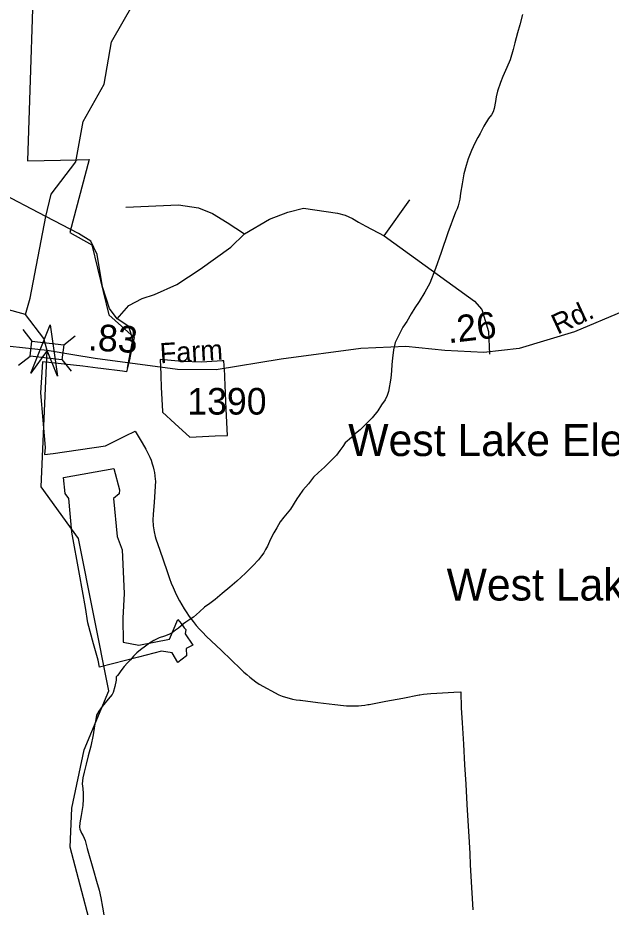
# Model space of a CAD drawing. Extents: x 2001466 to 2224147, y 644118 to 847247.
# Drawn here: x 2068288 to 2071075, y 693465 to 697641 of the extents above; entities that cross this region are included whole.
import ezdxf

# ---------------------------------------------------------------- set-up
doc = ezdxf.new("R2010")
doc.units = 0
for name, color, linetype in [('Exist Boundary Political City Limit New', 7, 'Continuous'), ('Exist Boundary Political City Limit New Hole', 7, 'Continuous'), ('Exist Cultural Educational Facility High Label', 7, 'Continuous'), ('Exist Hydrographic Creek Single Shore', 7, 'Continuous'), ('Exist Hydrographic Misc Water Feature', 7, 'Continuous'), ('Exist Road Non-System Type 51', 7, 'Continuous'), ('Exist Road Secondary Mileage Hundredths English Label', 7, 'Continuous'), ('Exist Road Secondary Structure Standard Bridge Attributed CELL', 7, 'Continuous'), ('Exist Road Secondary Structure Standard Bridge CELL', 7, 'Continuous'), ('Exist Road Secondary Type 51 Attributed', 7, 'Continuous'), ('Exist Road Secondary Type 51 Label', 7, 'Continuous'), ('Exist Road Secondary Type 51 Number Label', 7, 'Continuous'), ('Map Preparation Boundary City Limit Buffer Line', 7, 'Continuous')]:
    doc.layers.add(name, color=color, linetype=linetype)

msp = doc.modelspace()

# ---------------------------------------------------------------- linework, layer by layer
at = {"layer": 'Exist Boundary Political City Limit New'}
for points in [[(2068369, 698063.2), (2068332.9, 696968.6), (2068566, 696974.2), (2068623.1, 696975.6), (2068532.8, 696632.8), (2068635, 696574.2), (2068715.8, 696245.6), (2068834, 696139.3), (2068816.1, 696052.1), (2068812.5, 696034.5), (2068798.2, 695978.9), (2068779.5, 695981), (2068678, 695993.9), (2068664.1, 695995.8), (2068594, 696005.2), (2068404.2, 696025.4), (2068394, 695880.5), (2068417.1, 695623.8), (2068413.1, 695590.4), (2068453.2, 695594.6), (2068699.8, 695630.7), (2068794, 695677.6), (2068839.1, 695699.7), (2068871.6, 695644.6), (2068889.1, 695615), (2068896, 695602.8), (2068902.4, 695590.4), (2068908.1, 695577.6), (2068913.4, 695564.6), (2068919.5, 695546.4), (2068923.8, 695532), (2068926.8, 695518.9), (2068929.5, 695505.6)], [(2068782.6, 694708.8), (2068855.8, 694695.8), (2069000, 694723.9), (2069040.1, 694816.4), (2069047.2, 694806.2), (2069054.4, 694796.6), (2069069.9, 694776.4), (2069076.5, 694768.3), (2069074.2, 694749.1), (2069110.2, 694695.1), (2069078.5, 694679.2), (2069079.4, 694644.6), (2069039, 694614.6), (2069012.5, 694659.1), (2068962.2, 694667.4), (2068854.5, 694639), (2068671.6, 694591.2), (2068665.5, 694624.2), (2068643.6, 694701.4), (2068616.6, 694799.6), (2068605.4, 694872.1), (2068578.1, 695029.3), (2068541.9, 695225.4), (2068526.9, 695383.6), (2068510.8, 695407.2), (2068502.9, 695482.9), (2068738.5, 695524.9), (2068764.9, 695424.2), (2068763.5, 695406.1), (2068736.6, 695383.6), (2068754.2, 695205.8), (2068778.2, 695142.1), (2068787.5, 694937.6), (2068781.6, 694822.2), (2068782.6, 694708.8)], [(2068929.5, 695505.6), (2068931.8, 695490.1), (2068933.4, 695475.4), (2068935, 695466), (2068928.4, 695366.7), (2068923.1, 695308.3), (2068922, 695283.9), (2068923.5, 695255.3), (2068928, 695227.1), (2068933.4, 695205.5), (2068936.8, 695194.9), (2068955.2, 695140.9), (2068987.6, 695046.2), (2069000.6, 695008.1), (2069008.6, 694986.6), (2069017.2, 694965.4), (2069026.4, 694944.4), (2069036, 694923.6), (2069046.6, 694903.9), (2069057.8, 694884.4), (2069069.2, 694865.2), (2069081.2, 694846.3), (2069089.2, 694834.8), (2069096.9, 694824.3), (2069110.9, 694806.1), (2069125.6, 694788.3), (2069140.8, 694771.1), (2069156.6, 694754.3), (2069173, 694738.1), (2069243.8, 694670.4), (2069334.8, 694583.2), (2069349.4, 694569.2), (2069362.9, 694556.8), (2069376.9, 694544.9), (2069391.4, 694533.4), (2069406.2, 694522.6), (2069421.5, 694512.4), (2069513.8, 694462.3), (2069529.5, 694456.2), (2069545.6, 694450.9), (2069561.9, 694446.2), (2069578.4, 694442.4), (2069595, 694439.2), (2069611.8, 694436.9), (2069616.1, 694436.4), (2069696.8, 694426.8), (2069777.4, 694417.1), (2069818.1, 694412.2), (2069831.4, 694410.9), (2069844.8, 694410.1), (2069858, 694409.7), (2069872.9, 694409.8), (2069887.8, 694410.5), (2069902.6, 694411.8), (2069917.4, 694413.7), (2069932, 694416.1), (2069937.8, 694417.2), (2070017, 694432.2), (2070096.2, 694447.1), (2070172.4, 694461.4), (2070175.5, 694462.1), (2070192.5, 694464.8), (2070209.6, 694466.8), (2070226.8, 694468.1), (2070255.2, 694469.8), (2070335.1, 694474.4), (2070368.4, 694476.2), (2070370.6, 694401.5), (2070374.6, 694331.2), (2070380.4, 694231.2), (2070386, 694133.6), (2070391.2, 694042.6), (2070396.8, 693946.5), (2070406.9, 693770.1), (2070410, 693717.1), (2070413, 693664.1), (2070416.1, 693611.2), (2070419.1, 693558.2), (2070422.1, 693505.2), (2070425.2, 693452.3)]]:
    msp.add_lwpolyline(points, dxfattribs=at)
at = {"layer": 'Exist Boundary Political City Limit New Hole'}
msp.add_lwpolyline([(2068957, 696036.3), (2068959.1, 695966.4), (2068959.5, 695960.8), (2068961.9, 695905.3), (2068967, 695793.3), (2068967.1, 695789.6), (2069026, 695735.8), (2069095.4, 695672.4), (2069214.2, 695677.7), (2069272.2, 695680.3), (2069266.8, 695803.8), (2069260, 695953.9), (2069259.9, 695963.8), (2069254.8, 696030.4), (2069247.6, 696029.6), (2069151.8, 696024.6), (2069059.8, 696027), (2068957, 696036.3)], dxfattribs=at)
at = {"layer": 'Exist Hydrographic Creek Single Shore'}
for points in [[(2068324, 696247.4), (2068146.1, 696296.7), (2068054, 696344.5), (2067987.2, 696421.3), (2067720, 696594.1), (2067670.2, 696736.2), (2067545.1, 696837.2), (2067353.1, 696942.8), (2067270.1, 697052.7), (2067085.1, 697417.4), (2067052.1, 697526.3), (2066943, 697649.9), (2066592.2, 698293.6), (2066534.2, 698432.6), (2066543.9, 698555.3)], [(2068904, 691907.9), (2068811.9, 692014.7), (2068777.9, 692156.5), (2068802.9, 692454.6), (2068835.9, 692565.5), (2068768, 692957.3), (2068701, 693188.3), (2068675.9, 693205.2), (2068534, 693746.1), (2068542, 693929.7), (2068599, 694204.1), (2068715.9, 694480.6), (2068573, 695195.5), (2068397.1, 695438.6), (2068425.2, 696078), (2068410.5, 696135.2), (2068324, 696247.4)]]:
    msp.add_lwpolyline(points, dxfattribs=at)
at = {"layer": 'Exist Hydrographic Misc Water Feature'}
for points in [[(2068420.2, 696708.2), (2068445.1, 696812.2), (2068561.1, 696964.1), (2068594.1, 697153.7), (2068694.2, 697328.9), (2068727.2, 697528.3), (2068976.1, 697962.8), (2069275.1, 698265.2), (2069616.1, 698714.3), (2069641.1, 698789.2), (2069648.1, 699140), (2069815.2, 699356.5), (2069856.2, 699490.2), (2069881.2, 699699.7), (2069847.2, 699815.2), (2069846.2, 700346.7), (2069887.2, 700647.7), (2070094.3, 701391.5), (2070305.2, 701890.9)], [(2070657.8, 697655.8), (2070645.9, 697607.7), (2070634.2, 697569.8), (2070621.7, 697523.8), (2070613.9, 697491.7), (2070599.9, 697443.9), (2070584.2, 697407.8), (2070566.1, 697365.9), (2070554.6, 697337.6), (2070540.5, 697295.6), (2070534.3, 697269.7), (2070530.6, 697247.6), (2070524.5, 697215.6), (2070520.6, 697199.6), (2070512.8, 697185.8), (2070498.6, 697167.7), (2070476.5, 697131.7), (2070458.9, 697097.4), (2070448.6, 697079.5), (2070434.7, 697051.6), (2070418.9, 697017.5), (2070403.1, 696979.3), (2070393, 696947.6), (2070383, 696907.7), (2070375.4, 696861.5), (2070367.6, 696817.6), (2070363.3, 696789.4), (2070355.5, 696757.3), (2070351.4, 696743.4), (2070343.6, 696727.5), (2070307.7, 696631.5), (2070275.8, 696539.5), (2070249.9, 696463.5), (2070222.4, 696395.4), (2070200.1, 696353.4), (2070172.4, 696309.4), (2070152.5, 696279.1), (2070134.7, 696251.4), (2070114.6, 696215.1), (2070096.7, 696189), (2070076.7, 696151.1), (2070060.5, 696117), (2070052.9, 696081.2), (2070046.9, 696043.2), (2070044.9, 696013.1), (2070042.8, 695983), (2070039.3, 695949), (2070028.9, 695886.9), (2070023.1, 695867.2), (2070012.9, 695847.2), (2069995.2, 695823.1), (2069979.3, 695795.1), (2069951.4, 695762.8), (2069921.6, 695732.9), (2069895.6, 695706.8), (2069873.4, 695688.6), (2069855.6, 695670.7), (2069825.7, 695644.7), (2069813.8, 695628.7), (2069799.8, 695608.5), (2069783.8, 695586.6), (2069755.7, 695558.8)], [(2068324, 696247.4), (2068346, 696325.1), (2068420.2, 696708.2)], [(2069755.7, 695558.8), (2069727.7, 695530.6), (2069699.8, 695506.5), (2069675.8, 695484.5), (2069653.8, 695452.6), (2069625.9, 695422.4), (2069610, 695398.4), (2069598.1, 695382.4), (2069568.3, 695334.1), (2069536.5, 695296.3), (2069520.3, 695274), (2069504.4, 695246.1), (2069490.6, 695222.2), (2069474.4, 695192.2), (2069460.7, 695160.2), (2069450.8, 695144.3), (2069442.6, 695128.1), (2069432.6, 695114.2), (2069418.8, 695096), (2069391, 695068.2), (2069356.7, 695034), (2069316.7, 694995.8), (2069283.1, 694967.7), (2069247.2, 694937.9), (2069215.2, 694909.8), (2069189.4, 694891.5), (2069165, 694873.6), (2069141, 694851.7), (2069127.1, 694839.6), (2069113.1, 694827.5), (2069095.5, 694815.7), (2069077.2, 694803.4), (2069065.3, 694795.5), (2069055.7, 694785.6), (2069043.2, 694775.3), (2069029.2, 694765.2), (2069013.3, 694753.5), (2068997.5, 694745.3), (2068977.4, 694737.4), (2068951.5, 694729.2), (2068927.3, 694717.4), (2068905.8, 694705.3), (2068887.8, 694691), (2068863.6, 694673.1), (2068847.6, 694658.9), (2068831.8, 694643.1), (2068817.8, 694626.9), (2068803.7, 694612.9), (2068787.5, 694595), (2068771.9, 694575.1), (2068761.9, 694560.8), (2068755.9, 694552.8), (2068749.8, 694546.8)], [(2068749.8, 694546.8), (2068750.2, 694530.9), (2068743.8, 694501.1), (2068736.2, 694473), (2068730.3, 694463), (2068712.2, 694441), (2068684.3, 694406.6), (2068668.4, 694384.7), (2068658.1, 694366.8), (2068654.4, 694346.7), (2068648.1, 694316.8), (2068642.3, 694274.7), (2068630.4, 694220.9), (2068618.5, 694174.9), (2068608.7, 694136.6), (2068599, 694098.7), (2068592.5, 694073), (2068590.8, 694044.8), (2068592.7, 694022.6), (2068595.1, 693998.7), (2068594.9, 693972.8), (2068592.9, 693942.7), (2068584.9, 693894.8), (2068579.4, 693860.8), (2068577.3, 693840.8), (2068579, 693830.8), (2068583.3, 693820.8), (2068586.9, 693812.6), (2068595.1, 693800.8), (2068603.6, 693778.9), (2068613.2, 693740.8), (2068643.5, 693636.9), (2068657.7, 693586.9), (2068669.8, 693544.9), (2068678, 693509.2), (2068686, 693465), (2068694, 693419.1)]]:
    msp.add_lwpolyline(points, dxfattribs=at)
at = {"layer": 'Exist Road Non-System Type 51'}
for p, q in [((2068420.2, 696708.2), (2068079.2, 696886.3)), ((2070008.8, 696616.8), (2070128.2, 696786.4))]:
    msp.add_line(p, q, dxfattribs=at)
for points in [[(2068795.2, 696751.8), (2069042.3, 696762.7), (2069136.8, 696748.1), (2069202.2, 696722.7), (2069271.2, 696679), (2069353, 696626.3)], [(2069353, 696626.3), (2069469.3, 696695.4), (2069556.5, 696728.1), (2069629.2, 696746.3), (2069788.9, 696723.3), (2069824.8, 696714.6), (2069860.4, 696697.9), (2069888.1, 696681.3), (2069921.7, 696662.6), (2070008.8, 696616.8)], [(2068755.2, 696228.2), (2068718.9, 696275.5), (2068686.1, 696377.3), (2068660.7, 696530), (2068631.6, 696591.8), (2068573.5, 696628.1), (2068420.2, 696708.2)], [(2068755.2, 696228.2), (2068809.7, 696290), (2068871.5, 696322.8), (2068929.6, 696340.9), (2069035, 696388.2), (2069144, 696460.9), (2069288, 696564.5), (2069353, 696626.3)], [(2070008.8, 696616.8), (2070127, 696530.4), (2070432.5, 696310.2), (2070467.7, 696271.5), (2070497.7, 696168.2), (2070503.2, 696061)], [(2068802.4, 695995.5), (2068827.9, 696130.1), (2068809.7, 696191.9), (2068755.2, 696228.2)]]:
    msp.add_lwpolyline(points, dxfattribs=at)
at = {"layer": 'Exist Road Secondary Structure Standard Bridge Attributed CELL'}
msp.add_lwpolyline([(2068348.7, 695972.9), (2068440, 696199), (2068474, 695957.5), (2068425.2, 696078)], close=True, dxfattribs=at)
at = {"layer": 'Exist Road Secondary Structure Standard Bridge CELL'}
for p, q in [((2068310.9, 696177), (2068353.6, 696122.8)), ((2068503.6, 696104.7), (2068557.8, 696147.4)), ((2068291, 696010), (2068345.2, 696052.7)), ((2068495.4, 696036.2), (2068538.1, 695982))]:
    msp.add_line(p, q, dxfattribs=at)
msp.add_lwpolyline([(2068353.6, 696122.8), (2068503.6, 696105), (2068495.3, 696034.9), (2068345.2, 696052.7)], close=True, dxfattribs=at)
at = {"layer": 'Exist Road Secondary Type 51 Attributed'}
for points in [[(2068425.2, 696078), (2068252.2, 696097.1), (2068168.6, 696089), (2068019.7, 696026.3), (2067899.8, 695898.4), (2067797.2, 695836.8), (2067730.1, 695833.6), (2067632.3, 695868.4), (2067363.2, 695991.5), (2066981.4, 696187.4), (2066829.9, 696263.1), (2066659.5, 696326.3), (2066441.7, 696383.2), (2066223.9, 696408.4), (2065966.7, 696447.9)], [(2071451.7, 696282.8), (2071283, 696299.5), (2071133, 696263.1), (2070901.9, 696166.8), (2070643.1, 696087.9), (2070475.8, 696068.9), (2070292.8, 696078.4), (2070109.7, 696097.3), (2069898.3, 696087.9), (2069524.3, 696037.3), (2069219.7, 695988.4), (2069038.3, 695990), (2068650.9, 696040.5), (2068546.8, 696058.9), (2068425.2, 696078)]]:
    msp.add_lwpolyline(points, dxfattribs=at)
at = {"layer": 'Map Preparation Boundary City Limit Buffer Line'}
for points in [[(2068369, 698063.2), (2068332.9, 696968.6), (2068566, 696974.2), (2068623.1, 696975.6), (2068532.8, 696632.8), (2068635, 696574.2), (2068715.8, 696245.6), (2068834, 696139.3), (2068816.1, 696052.1), (2068812.5, 696034.5), (2068798.2, 695978.9), (2068779.5, 695981), (2068678, 695993.9), (2068664.1, 695995.8), (2068594, 696005.2), (2068404.2, 696025.4), (2068394, 695880.5), (2068417.1, 695623.8), (2068413.1, 695590.4), (2068453.2, 695594.6), (2068699.8, 695630.7), (2068794, 695677.6), (2068839.1, 695699.7), (2068871.6, 695644.6), (2068889.1, 695615), (2068896, 695602.8), (2068902.4, 695590.4), (2068908.1, 695577.6), (2068913.4, 695564.6), (2068919.5, 695546.4), (2068923.8, 695532), (2068926.8, 695518.9), (2068929.5, 695505.6)], [(2068957, 696036.3), (2068959.1, 695966.4), (2068959.5, 695960.8), (2068961.9, 695905.3), (2068967, 695793.3), (2068967.1, 695789.6), (2069026, 695735.8), (2069095.4, 695672.4), (2069214.2, 695677.7), (2069272.2, 695680.3), (2069266.8, 695803.8), (2069260, 695953.9), (2069259.9, 695963.8), (2069254.8, 696030.4), (2069247.6, 696029.6), (2069151.8, 696024.6), (2069059.8, 696027), (2068957, 696036.3)], [(2068782.6, 694708.8), (2068855.8, 694695.8), (2069000, 694723.9), (2069040.1, 694816.4), (2069047.2, 694806.2), (2069054.4, 694796.6), (2069069.9, 694776.4), (2069076.5, 694768.3), (2069074.2, 694749.1), (2069110.2, 694695.1), (2069078.5, 694679.2), (2069079.4, 694644.6), (2069039, 694614.6), (2069012.5, 694659.1), (2068962.2, 694667.4), (2068854.5, 694639), (2068671.6, 694591.2), (2068665.5, 694624.2), (2068643.6, 694701.4), (2068616.6, 694799.6), (2068605.4, 694872.1), (2068578.1, 695029.3), (2068541.9, 695225.4), (2068526.9, 695383.6), (2068510.8, 695407.2), (2068502.9, 695482.9), (2068738.5, 695524.9), (2068764.9, 695424.2), (2068763.5, 695406.1), (2068736.6, 695383.6), (2068754.2, 695205.8), (2068778.2, 695142.1), (2068787.5, 694937.6), (2068781.6, 694822.2), (2068782.6, 694708.8)], [(2068929.5, 695505.6), (2068931.8, 695490.1), (2068933.4, 695475.4), (2068935, 695466), (2068928.4, 695366.7), (2068923.1, 695308.3), (2068922, 695283.9), (2068923.5, 695255.3), (2068928, 695227.1), (2068933.4, 695205.5), (2068936.8, 695194.9), (2068955.2, 695140.9), (2068987.6, 695046.2), (2069000.6, 695008.1), (2069008.6, 694986.6), (2069017.2, 694965.4), (2069026.4, 694944.4), (2069036, 694923.6), (2069046.6, 694903.9), (2069057.8, 694884.4), (2069069.2, 694865.2), (2069081.2, 694846.3), (2069089.2, 694834.8), (2069096.9, 694824.3), (2069110.9, 694806.1), (2069125.6, 694788.3), (2069140.8, 694771.1), (2069156.6, 694754.3), (2069173, 694738.1), (2069243.8, 694670.4), (2069334.8, 694583.2), (2069349.4, 694569.2), (2069362.9, 694556.8), (2069376.9, 694544.9), (2069391.4, 694533.4), (2069406.2, 694522.6), (2069421.5, 694512.4), (2069513.8, 694462.3), (2069529.5, 694456.2), (2069545.6, 694450.9), (2069561.9, 694446.2), (2069578.4, 694442.4), (2069595, 694439.2), (2069611.8, 694436.9), (2069616.1, 694436.4), (2069696.8, 694426.8), (2069777.4, 694417.1), (2069818.1, 694412.2), (2069831.4, 694410.9), (2069844.8, 694410.1), (2069858, 694409.7), (2069872.9, 694409.8), (2069887.8, 694410.5), (2069902.6, 694411.8), (2069917.4, 694413.7), (2069932, 694416.1), (2069937.8, 694417.2), (2070017, 694432.2), (2070096.2, 694447.1), (2070172.4, 694461.4), (2070175.5, 694462.1), (2070192.5, 694464.8), (2070209.6, 694466.8), (2070226.8, 694468.1), (2070255.2, 694469.8), (2070335.1, 694474.4), (2070368.4, 694476.2), (2070370.6, 694401.5), (2070374.6, 694331.2), (2070380.4, 694231.2), (2070386, 694133.6), (2070391.2, 694042.6), (2070396.8, 693946.5), (2070406.9, 693770.1), (2070410, 693717.1), (2070413, 693664.1), (2070416.1, 693611.2), (2070419.1, 693558.2), (2070422.1, 693505.2), (2070425.2, 693452.3)]]:
    msp.add_lwpolyline(points, dxfattribs=at)

# ---------------------------------------------------------------- texts
at = {"layer": 'Exist Cultural Educational Facility High Label'}
for s, p in [('West Lake Elem.', (2069839.7, 695583.2)), ('West Lake Middle', (2070301.6, 694904.9))]:
    msp.add_text(s, height=150, dxfattribs=at).set_placement(p)
at = {"layer": 'Exist Road Secondary Mileage Hundredths English Label'}
for s, rotation, p in [('.26', 6.6235, (2070310.3, 696112.5)), ('.83', 356.7048, (2068615.5, 696080))]:
    msp.add_text(s, height=125, rotation=rotation, dxfattribs=at).set_placement(p)
at = {"layer": 'Exist Road Secondary Type 51 Label'}
for s, rotation, p in [('Rd.', 24.9057, (2070822.4, 696152.4)), ('Farm', 3.396, (2068957.3, 696018.3))]:
    msp.add_text(s, height=95, rotation=rotation, dxfattribs=at).set_placement(p)
at = {"layer": 'Exist Road Secondary Type 51 Number Label'}
msp.add_text('1390', height=125, dxfattribs=at).set_placement((2069084.2, 695777.8))

doc.saveas('drawing.dxf')
